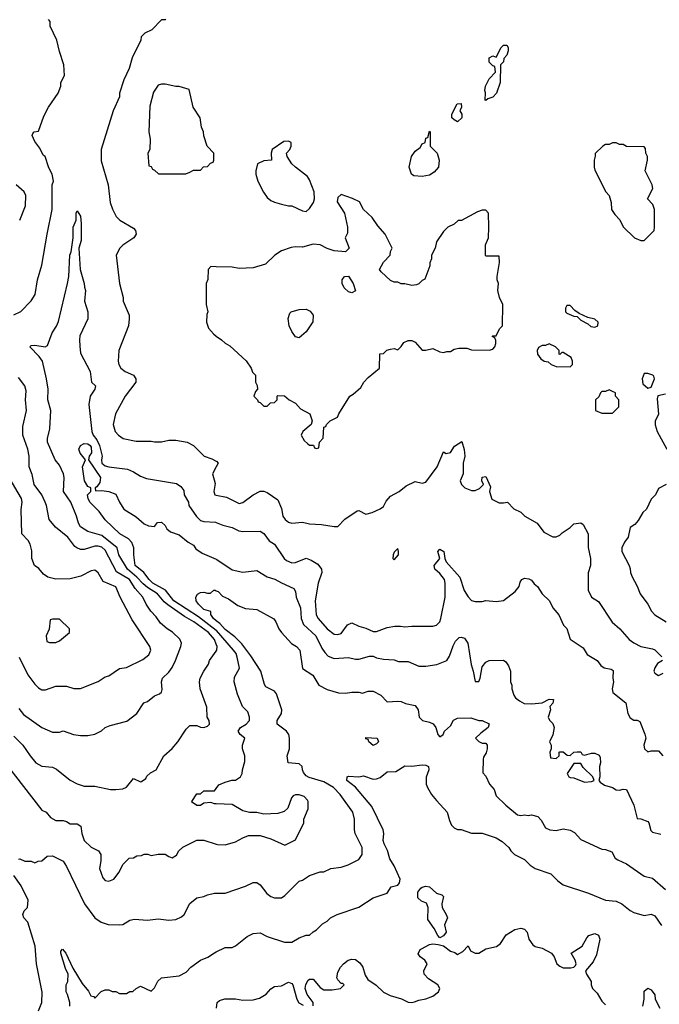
# Model space of a CAD drawing. Header units: inches. Extents: x 2348341 to 2479810, y 460419 to 613669.
# Tile 583 of 656: x 2428884 to 2432516, y 571920 to 577507. Entities that reach past the tile are written whole.
import ezdxf

# ---------------------------------------------------------------- set-up
doc = ezdxf.new("R2010")
doc.units = ezdxf.units.IN
doc.header["$MEASUREMENT"] = 0
doc.layers.add('C4527', color=7, linetype='Continuous')
doc.layers.add('C4537', color=7, linetype='Continuous')

msp = doc.modelspace()

# ---------------------------------------------------------------- linework, layer by layer
at = {"layer": 'C4527', "color": 2}
for points, elevation in [([(2428850, 575832), (2428890, 575852), (2428950, 575911.3), (2428972.1, 575947.9), (2428986, 576030), (2429010, 576114), (2429039.3, 576290), (2429069.3, 576430), (2429069.2, 576570.8), (2429075.3, 576590), (2429068, 576630), (2429050, 576666), (2429028, 576730), (2429018, 576738), (2428997.5, 576777.5), (2428970, 576815.3), (2428955.3, 576850), (2428958, 576862), (2428966, 576870), (2428990, 576874), (2429020.2, 576959.8), (2429048, 577010), (2429102, 577090), (2429118, 577130), (2429118, 577150), (2429138, 577190), (2429135.3, 577250), (2429110, 577326), (2429095.3, 577390), (2429058, 577470), (2429056.4, 577496.4), (2429048.4, 577508.4)], 62), ([(2429714, 577510), (2429710, 577506), (2429690, 577506), (2429634, 577450), (2429594, 577430), (2429574, 577410), (2429572, 577390), (2429522, 577290), (2429504.7, 577230), (2429474.4, 577165.6), (2429451, 577090), (2429450.6, 577069.4), (2429414.8, 576990), (2429346, 576770), (2429346.4, 576706.4), (2429386, 576570), (2429398, 576470), (2429411.1, 576431.1), (2429432, 576390), (2429452, 576370), (2429530, 576324.7), (2429541, 576310), (2429544.7, 576290), (2429532, 576270), (2429470, 576228), (2429452, 576210), (2429431, 576170), (2429451, 576010), (2429471, 575930), (2429471.3, 575910), (2429504.7, 575830), (2429506, 575810), (2429501, 575770), (2429446, 575630), (2429442.8, 575570), (2429446.8, 575550), (2429458, 575530), (2429482, 575510), (2429530.5, 575490.5), (2429542.8, 575470), (2429542.8, 575450), (2429482.8, 575370), (2429427.3, 575270), (2429414.8, 575210), (2429426, 575170), (2429444.7, 575150), (2429470.7, 575130.7), (2429544.7, 575115.3), (2429630, 575116), (2429650, 575111.3), (2429690, 575111.3), (2429730, 575121), (2429770, 575121), (2429834, 575110), (2429871.1, 575091.1), (2429932, 575030), (2429974.4, 575014.4), (2430000, 575001.5)], 62), ([(2428884, 576370), (2428917.2, 576450), (2428919, 576510), (2428908.7, 576530), (2428864, 576570)], 66), ([(2430000, 573963.1), (2429989.3, 573990), (2429956.2, 574030), (2429873.3, 574090), (2429820.4, 574120.4), (2429726, 574186), (2429704.5, 574204.5), (2429666.6, 574250), (2429610, 574284.5), (2429585.4, 574305.4), (2429550, 574343.5), (2429496.4, 574390), (2429447.8, 574470), (2429437.2, 574510), (2429350, 574580.5), (2429270, 574602.7), (2429230, 574629.3), (2429217, 574650), (2429206.6, 574690), (2429174.5, 574770), (2429133.2, 574830), (2429136, 574910), (2429132.3, 574930), (2429110, 574979), (2429085.2, 575010), (2429041.2, 575110), (2429041.2, 575130), (2429054.8, 575185.2), (2429061.2, 575290), (2429044, 575350), (2429045.2, 575410), (2429037.2, 575470), (2429013.2, 575570), (2428995.1, 575595.1), (2428942, 575650), (2428950, 575658), (2428970, 575660.7), (2429028.7, 575651.3), (2429042, 575658), (2429068.7, 575730), (2429092.9, 575767.1), (2429104.7, 575795.3), (2429156.2, 576010), (2429162.9, 576050), (2429169.6, 576170), (2429177.2, 576190), (2429187.3, 576270), (2429187.8, 576330), (2429204, 576370), (2429204, 576410), (2429210, 576422), (2429230, 576392), (2429233.4, 576350), (2429234, 576254), (2429220.7, 576210), (2429227.3, 576090), (2429250.9, 576010.9), (2429251.3, 575990), (2429258, 575970), (2429251.3, 575910), (2429271.1, 575848.9), (2429271.1, 575808.9), (2429226.4, 575713.6), (2429222.8, 575690), (2429224.9, 575655.1), (2429230, 575614), (2429284.7, 575510), (2429291.3, 575450), (2429314.8, 575430), (2429311, 575410), (2429283.8, 575370), (2429275.9, 575324.1), (2429293.4, 575170), (2429300.3, 575150), (2429322.2, 575122.2), (2429336.9, 575090), (2429352.7, 575030), (2429348.5, 575010), (2429350.8, 574990), (2429370, 574976.3), (2429390, 574970.6), (2429495.9, 574955.9), (2429530, 574941), (2429570, 574916), (2429604, 574904), (2429774.4, 574874.4), (2429798, 574858), (2429815.3, 574835.3), (2429818, 574810), (2429842, 574770), (2429844.7, 574750), (2429888.1, 574688.1), (2429910, 574666), (2429930, 574658.8), (2429995.9, 574655.9), (2430000, 574654.1)], 58), ([(2430000, 576105), (2429970, 576106), (2429954, 576090), (2429952.7, 576032.7), (2429942, 576010), (2429942, 575890), (2429951.3, 575850), (2429946, 575834), (2429944.7, 575790), (2429956.9, 575756.9), (2429983.5, 575723.5), (2430000, 575711.9)], 66), ([(2428878.8, 573598.8), (2428905.1, 573565.1), (2429010, 573491.3), (2429070, 573464.7), (2429110, 573464.7), (2429130, 573471), (2429190, 573451.3), (2429230, 573444.7), (2429270, 573444.7), (2429310, 573452), (2429348.9, 573471.1), (2429369.1, 573490.9), (2429398, 573502), (2429492.5, 573527.5), (2429549.1, 573570.9), (2429588, 573630), (2429610, 573638), (2429649.4, 573670.6), (2429678, 573682), (2429688.9, 573691.1), (2429693.2, 573706.8), (2429689, 573750), (2429694, 573770), (2429730, 573804.7), (2429749.3, 573830.7), (2429769.2, 573870), (2429799, 573950), (2429802, 573970), (2429792.5, 573992.5), (2429751.9, 574031.9), (2429722, 574050), (2429683.2, 574083.2), (2429658.6, 574118.6), (2429629, 574150), (2429602, 574190), (2429584, 574230), (2429539.6, 574279.6), (2429507.3, 574330), (2429434.5, 574374.5), (2429370, 574497.6), (2429350, 574513), (2429330, 574520.5), (2429310, 574520.5), (2429250, 574501.6), (2429230, 574500.7), (2429209.4, 574509.4), (2429197, 574517), (2429157.2, 574570), (2429088.2, 574628.2), (2429052.3, 574670), (2429037.2, 574750), (2429029.2, 574770), (2429009.3, 574810), (2428967, 574870), (2428954.6, 574925.4), (2428937.2, 574970), (2428937, 575030), (2428929.4, 575070), (2428901.2, 575150), (2428902, 575198), (2428922.7, 575290), (2428917.6, 575350), (2428920.2, 575400.2), (2428912.7, 575430), (2428877.5, 575477.5)], 62), ([(2430000, 574041.9), (2429898.3, 574118.3), (2429759.7, 574210), (2429712, 574270), (2429639.6, 574310), (2429618.4, 574330), (2429589.8, 574369.8), (2429540.5, 574410), (2429531.3, 574470), (2429533, 574510), (2429521.1, 574541.1), (2429501.1, 574561.1), (2429452.7, 574590), (2429369.7, 574669.7), (2429336.2, 574716.2), (2429282.7, 574770), (2429273.2, 574790), (2429269.4, 574810.6), (2429288, 574830), (2429288, 574850), (2429270, 574859), (2429252, 574890), (2429240.9, 574970), (2429258, 575010), (2429227, 575047), (2429219.3, 575070), (2429229, 575090), (2429250, 575101.6), (2429270, 575099.5), (2429284.9, 575090), (2429290, 575081), (2429291.5, 575048.5), (2429278.8, 575030), (2429274.8, 575010), (2429343.1, 574910), (2429339.2, 574880.8), (2429322.8, 574857.2), (2429312, 574850), (2429314, 574834), (2429350, 574836), (2429390, 574830.7), (2429430, 574814), (2429450.7, 574770), (2429476, 574730), (2429545.2, 574685.2), (2429590, 574646), (2429614.8, 574634.8), (2429648.7, 574631.3), (2429666, 574654), (2429690, 574656), (2429710, 574636), (2429718.8, 574618.8), (2429741.1, 574601.1), (2429790, 574584), (2429841.4, 574541.4), (2429870, 574524.7), (2429884.9, 574504.9), (2429920.5, 574480.5), (2430000, 574445.7)], 54), ([(2430000, 574970.2), (2429978.8, 574930), (2429994.4, 574874.4), (2429986, 574830), (2429991.3, 574811.3), (2430000, 574809.5)], 62), ([(2428880.7, 573890), (2428930.7, 573790), (2428970, 573736), (2428990, 573716), (2429010, 573704.7), (2429030, 573704.7), (2429090, 573724.7), (2429150, 573724.7), (2429191.1, 573711.1), (2429230, 573711.3), (2429328.9, 573751.1), (2429370, 573778), (2429390, 573784.7), (2429450, 573824.7), (2429490, 573831.3), (2429583.2, 573876.8), (2429616.6, 573903.4), (2429629.2, 573930), (2429622.7, 573950), (2429521.7, 574101.7), (2429454, 574230), (2429430, 574289), (2429358.6, 574318.6), (2429330, 574368.7), (2429318.6, 574378.6), (2429310, 574384), (2429290, 574379), (2429230.4, 574349.6), (2429170, 574335.1), (2429090, 574332.7), (2429044.1, 574344.1), (2429020.1, 574360.1), (2428992.1, 574392.1), (2428968.7, 574410), (2428953.2, 574450), (2428952.5, 574492.5), (2428944, 574530), (2428932.5, 574552.5), (2428895.3, 574590), (2428892.9, 574727.1), (2428899, 574770), (2428894, 574790), (2428823.7, 574910)], 66), ([(2430000, 574096.6), (2429983.7, 574110), (2429968.9, 574131.1), (2429968.9, 574148.9), (2429930, 574159.6), (2429899.5, 574190), (2429885.2, 574210), (2429884, 574230), (2429893.2, 574246.8), (2429910, 574256), (2429930, 574258), (2429950, 574252), (2429967.3, 574252.7), (2429986, 574270), (2429994, 574270), (2430000, 574267)], 50), ([(2428850, 573441), (2428902.8, 573390), (2428942.8, 573330), (2428976, 573290), (2429010, 573270.8), (2429070, 573266), (2429093.7, 573253.7), (2429170, 573191.3), (2429210, 573171.3), (2429250, 573158), (2429310, 573158), (2429399.6, 573139.6), (2429430, 573138), (2429470, 573142), (2429490, 573152), (2429530, 573202), (2429570, 573182), (2429576.4, 573183.6), (2429599.3, 573200.7), (2429606, 573214), (2429626.3, 573233.7), (2429658, 573250), (2429702, 573330), (2429750, 573371.3), (2429782, 573410), (2429830, 573482), (2429850, 573502), (2429890, 573502), (2429910, 573492), (2429930, 573491.3), (2429950, 573498), (2429962, 573510), (2429959, 573530), (2429948.7, 573550), (2429945.6, 573605.6), (2429908.7, 573710), (2429904, 573750), (2429909.3, 573770.7), (2429928.7, 573810), (2429955.3, 573850), (2429962, 573870), (2430000, 573924.3)], 58), ([(2428801, 573290), (2429010, 573022), (2429034, 573010), (2429059.6, 572979.6), (2429090, 572962), (2429130, 572962), (2429150, 572958), (2429170, 572944.7), (2429210, 572944.7), (2429230.7, 572930.7), (2429236, 572890), (2429251, 572850), (2429290, 572811), (2429330.7, 572790.7), (2429344.7, 572770), (2429345.4, 572734.6), (2429338, 572690), (2429356.9, 572636.9), (2429370, 572622), (2429390, 572618), (2429418, 572630), (2429448, 572670), (2429470, 572714), (2429506, 572750), (2429530, 572752), (2429550, 572762), (2429576.4, 572763.6), (2429590, 572771.3), (2429611.1, 572771.1), (2429630, 572764.7), (2429670, 572772), (2429710, 572771.3), (2429730, 572758), (2429750, 572752), (2429774, 572766), (2429788, 572790), (2429810, 572812), (2429890, 572852), (2429930, 572852), (2430000, 572828.6)], 54), ([(2430000, 573056.9), (2429990, 573057.2), (2429970, 573065.2), (2429930, 573062), (2429910, 573048.7), (2429890, 573048.7), (2429864.7, 573064.7), (2429862, 573070), (2429890, 573114), (2429910, 573114), (2429930, 573132), (2429990, 573131.3), (2430000, 573144.3)], 54), ([(2428877.2, 572742.8), (2428884.7, 572744.7), (2428912.7, 572732.7), (2428950, 572732), (2428970, 572722), (2428988.4, 572731.6), (2429010, 572734), (2429040.4, 572759.6), (2429070, 572762), (2429130, 572732), (2429150, 572702), (2429251.3, 572490), (2429310.9, 572410.9), (2429346.4, 572386.4), (2429387.3, 572372.7), (2429450, 572371.3), (2429470, 572372), (2429510, 572398), (2429536.4, 572403.6), (2429610, 572398), (2429670, 572404.7), (2429730, 572398), (2429770, 572402), (2429803.1, 572416.9), (2429818, 572430), (2429850, 572492), (2429890, 572524.7), (2429930, 572532), (2429950, 572542), (2429990, 572551.3), (2430000, 572551.3)], 50), ([(2428990, 571882), (2429009.4, 571930.6), (2429012.1, 571987.9), (2428979.3, 572150), (2428972, 572250), (2428930, 572386), (2428908, 572410), (2428902, 572430), (2428909.4, 572450.6), (2428928.7, 572470), (2428931.3, 572510), (2428892.6, 572592.6), (2428850.8, 572650.8)], 50), ([(2429169, 571910), (2429168.7, 571930), (2429156.4, 571976.4), (2429148.7, 571990), (2429148, 572030), (2429158, 572050), (2429159, 572090), (2429143.7, 572123.7), (2429117.2, 572210), (2429118, 572222), (2429127.3, 572232.7), (2429146, 572210), (2429184.9, 572124.9), (2429238, 572038), (2429275.2, 571995.2), (2429288.5, 571968.5), (2429304.7, 571964.7), (2429310, 571954), (2429347.3, 571992.7), (2429370, 572002), (2429390, 572002), (2429410, 571992), (2429430, 571992), (2429450, 571982), (2429490, 571982), (2429510, 571992), (2429527.3, 571992.7), (2429546, 572010), (2429570, 572022), (2429630, 571994), (2429650, 572014), (2429668.9, 572051.1), (2429689.1, 572070.9), (2429790, 572082), (2429830, 572102), (2429855.3, 572130), (2429910, 572171), (2429952.9, 572187.1), (2429990, 572212), (2430000, 572217)], 46)]:
    msp.add_lwpolyline(points, dxfattribs=dict(at, elevation=elevation))
for points, elevation in [([(2429710, 577142), (2429690, 577142), (2429670, 577135.3), (2429644.5, 577095.5), (2429623.5, 577016.5), (2429618, 576870), (2429624.7, 576830), (2429622, 576770), (2429612, 576750), (2429618, 576678), (2429630, 576674), (2429638, 576658), (2429650, 576654), (2429672.7, 576632.7), (2429827.3, 576632.7), (2429850, 576642), (2429870, 576654), (2429910, 576654), (2429927.3, 576672.7), (2429950, 576674), (2429967.3, 576692.7), (2429982, 576698), (2429986, 576710), (2429986, 576750), (2429948.4, 576788.4), (2429928.9, 576848.9), (2429928, 576870), (2429916.4, 576896.4), (2429908, 576950), (2429868.7, 577010), (2429846, 577110), (2429790, 577128.7), (2429770, 577128.7)], 66), ([(2429110, 574106), (2429070, 574106), (2429058, 574102), (2429051.6, 574048.4), (2429034, 574010), (2429038, 573978), (2429052.7, 573972.7), (2429090, 573972), (2429110, 573982), (2429166, 574030), (2429166, 574050)], 70)]:
    msp.add_lwpolyline(points, close=True, dxfattribs=dict(at, elevation=elevation))
at = {"layer": 'C4537', "color": 2}
for points, elevation in [([(2431530, 577048), (2431526, 577050), (2431528.7, 577091.3), (2431525.2, 577105.2), (2431529.2, 577130), (2431549.4, 577170.6), (2431586, 577210), (2431582, 577242), (2431570, 577246), (2431550, 577266), (2431548.7, 577290), (2431570, 577302), (2431590, 577294), (2431618, 577350), (2431630, 577362), (2431650, 577362), (2431658, 577350), (2431658, 577330), (2431650, 577306), (2431632.7, 577287.3), (2431631.6, 577268.4), (2431614, 577250), (2431612, 577150), (2431591.3, 577090), (2431570, 577068), (2431542, 577058)], 62), ([(2431370, 576928), (2431350, 576938), (2431338, 576950), (2431338, 576970), (2431368, 577030), (2431390, 577032), (2431392, 577010), (2431382, 576990), (2431394, 576970), (2431394, 576950)], 62), ([(2431170, 576617.2), (2431121.2, 576621.2), (2431108, 576630), (2431095.3, 576670), (2431109.2, 576730), (2431130, 576761), (2431158, 576782), (2431170, 576802), (2431186, 576810), (2431190, 576834), (2431202, 576838), (2431210, 576874), (2431214, 576870), (2431214, 576790), (2431254, 576750), (2431264.7, 576710), (2431262, 576670), (2431237.3, 576642.7), (2431210, 576624)], 62), ([(2430410, 576818), (2430383.6, 576816.4), (2430318, 576770), (2430312, 576750), (2430314, 576710), (2430270, 576706), (2430234, 576690), (2430224.7, 576650), (2430224.7, 576630), (2430236, 576590), (2430267.5, 576527.5), (2430290, 576498), (2430310, 576481), (2430330, 576471), (2430370, 576461), (2430410, 576451.3), (2430430, 576451.3), (2430490, 576422), (2430510, 576418), (2430530, 576436), (2430552, 576470), (2430558, 576490), (2430556, 576530), (2430530, 576598), (2430517.2, 576617.2), (2430449.3, 576669.3), (2430428.7, 576690), (2430402, 576730), (2430398, 576750), (2430418, 576770), (2430426, 576790), (2430426, 576810)], 66), ([(2432270, 576808), (2432250, 576808), (2432230, 576798), (2432210, 576798), (2432194, 576790), (2432152, 576748), (2432152, 576732), (2432144.7, 576710), (2432144.7, 576670), (2432150, 576654), (2432211.3, 576530), (2432231, 576510), (2432242, 576470), (2432244.7, 576430), (2432262, 576402), (2432290.9, 576370.9), (2432311.1, 576331.1), (2432374, 576270), (2432410, 576254), (2432430, 576254), (2432486, 576310), (2432488, 576330), (2432488.7, 576430), (2432478, 576458), (2432448.7, 576490), (2432479, 576550), (2432474, 576570), (2432435.3, 576650), (2432448, 576710), (2432448, 576730), (2432438, 576750), (2432436.4, 576776.4), (2432430, 576786), (2432330, 576788), (2432310, 576798), (2432290, 576798)], 66), ([(2430770, 575958), (2430750, 575962), (2430726.3, 575986.3), (2430715.3, 576010), (2430715.3, 576030), (2430728, 576050), (2430751.3, 576051.3), (2430778, 576010), (2430790, 575968.7)], 66), ([(2430470, 575702), (2430450, 575708), (2430430, 575738), (2430414, 575770), (2430409, 575811), (2430418, 575842), (2430426, 575850), (2430470, 575862.8), (2430510, 575864), (2430533, 575853), (2430550.7, 575830.7), (2430547.5, 575792.5), (2430510, 575735.3)], 66), ([(2432010, 575886), (2431990, 575886), (2431982, 575870), (2431982, 575850), (2431990, 575842), (2432030, 575824.7), (2432050, 575822), (2432070, 575802), (2432110, 575782), (2432126.4, 575766.4), (2432150, 575762), (2432166, 575770), (2432168, 575790), (2432150, 575808), (2432110, 575818), (2432060.4, 575840.4), (2432036.4, 575856.4)], 66), ([(2431890, 575668), (2431870, 575658), (2431850, 575658), (2431830, 575646), (2431822, 575630), (2431824.7, 575610), (2431843.5, 575583.5), (2431862, 575570), (2431884.7, 575564.7), (2431902, 575550), (2431930, 575538.8), (2432010, 575538), (2432022, 575550), (2432022, 575570), (2432015.3, 575590), (2431970, 575618), (2431962, 575618), (2431950, 575608), (2431946, 575610), (2431946, 575630), (2431926, 575650)], 66), ([(2432450, 575499), (2432430, 575499), (2432417.3, 575470), (2432421.6, 575441.6), (2432450, 575416), (2432470, 575422), (2432489, 575470), (2432484, 575484), (2432478, 575490)], 66), ([(2432230, 575406), (2432210, 575398), (2432190, 575398), (2432182, 575390), (2432172.7, 575367.3), (2432154, 575350), (2432154, 575290), (2432190, 575274), (2432250, 575274), (2432286, 575310), (2432286, 575350), (2432266, 575370), (2432266, 575390), (2432250, 575398)], 66), ([(2431030, 574506), (2431010, 574486), (2431004.7, 574470), (2431002, 574450), (2431010, 574442), (2431034, 574470), (2431035.3, 574490)], 62), ([(2430890, 573388.7), (2430866, 573410), (2430862, 573422), (2430850, 573426), (2430850, 573434), (2430914, 573430), (2430922, 573410), (2430910, 573398)], 46), ([(2432070, 573286), (2432030, 573286), (2431992, 573230), (2432002, 573210), (2432010, 573206), (2432030, 573204.7), (2432090, 573181), (2432130, 573184.7), (2432146, 573190), (2432138, 573210), (2432083.1, 573263.1)], 54), ([(2431270, 572298), (2431258, 572310), (2431238, 572350), (2431201.2, 572401.2), (2431204, 572470), (2431194, 572494), (2431164.7, 572504.7), (2431144.5, 572524.5), (2431144.1, 572555.9), (2431161.2, 572578.8), (2431170, 572584), (2431190, 572590.7), (2431210, 572586.8), (2431250, 572551), (2431281, 572541), (2431291, 572531), (2431281, 572490), (2431282.8, 572470), (2431306, 572430), (2431312, 572410), (2431296, 572370), (2431304.7, 572330), (2431290, 572308)], 42)]:
    msp.add_lwpolyline(points, close=True, dxfattribs=dict(at, elevation=elevation))
for points, elevation in [([(2430000, 575711.9), (2430030.6, 575690.6), (2430050, 575671.3), (2430076.8, 575656.8), (2430170, 575572), (2430198, 575530), (2430206.4, 575506.4), (2430222, 575490), (2430222, 575450), (2430231.6, 575431.6), (2430234, 575410), (2430223.6, 575396.4), (2430214, 575370), (2430234, 575350), (2430238, 575338), (2430250, 575334), (2430270, 575314), (2430290, 575314), (2430307.3, 575332.7), (2430330, 575334), (2430346, 575350), (2430346, 575370), (2430350, 575374), (2430387.3, 575372.7), (2430414, 575350), (2430450.8, 575330.8), (2430478, 575298), (2430530.7, 575270.7), (2430544.7, 575230), (2430538, 575210), (2430492, 575170), (2430482, 575150), (2430499.6, 575119.6), (2430519.6, 575099.6), (2430530, 575092), (2430552, 575092), (2430558, 575078), (2430570, 575074), (2430582, 575078), (2430586, 575110), (2430607.3, 575132.7), (2430610, 575194), (2430622, 575198), (2430626, 575210), (2430646, 575230), (2430688.4, 575251.6), (2430695.3, 575270), (2430758, 575370), (2430778, 575382), (2430820.4, 575419.6), (2430838, 575450), (2430863.1, 575476.9), (2430926, 575530), (2430928.4, 575611.6), (2430950, 575612), (2430969.1, 575630.9), (2430990, 575638), (2431010, 575642), (2431030, 575634), (2431050, 575652), (2431065.6, 575674.4), (2431090, 575686), (2431110, 575686), (2431130, 575678), (2431170, 575632), (2431190, 575631.3), (2431230, 575642), (2431270, 575622), (2431290, 575618), (2431310, 575624.7), (2431330, 575624.7), (2431350, 575638), (2431376.4, 575643.6), (2431423.6, 575643.6), (2431450, 575634), (2431550, 575632), (2431570, 575638), (2431582, 575650), (2431588, 575670), (2431587.3, 575687.3), (2431582, 575702), (2431566, 575710), (2431570, 575714), (2431590, 575714), (2431607.3, 575752.7), (2431626, 575770), (2431628, 575890), (2431608, 575930), (2431598, 575970), (2431602, 576010), (2431595.3, 576030), (2431595.3, 576050), (2431608, 576130), (2431606, 576166), (2431530, 576166), (2431528, 576170), (2431528, 576230), (2431546, 576270), (2431548, 576330), (2431546, 576410), (2431530, 576426), (2431510, 576426), (2431483.6, 576416.4), (2431391.6, 576368.4), (2431372.7, 576367.3), (2431350, 576346), (2431314, 576330), (2431290, 576306), (2431250, 576246), (2431242, 576210), (2431222, 576170), (2431222, 576150), (2431212.7, 576127.3), (2431212, 576110), (2431184.7, 576035.3), (2431170, 576028), (2431150, 576008), (2431136.9, 576003.1), (2431110, 575999), (2431070, 576009), (2431049.1, 576009.1), (2431030, 576018), (2431010, 576018), (2430990, 576028), (2430936.4, 576076.4), (2430926, 576090), (2430949.4, 576130.6), (2430988, 576170), (2430988.7, 576191.3), (2430998, 576210), (2430959, 576290), (2430916.5, 576336.5), (2430884.7, 576384.7), (2430835.3, 576430), (2430812.9, 576472.9), (2430772.9, 576492.9), (2430710, 576515.3), (2430690, 576498), (2430687.1, 576472.9), (2430727.3, 576410), (2430746, 576330), (2430744.7, 576295.3), (2430732, 576270), (2430754, 576210), (2430734, 576190), (2430670, 576195.3), (2430630, 576209), (2430590, 576229.2), (2430550, 576233.2), (2430490, 576215.3), (2430450, 576218), (2430425.4, 576214.6), (2430370, 576195.3), (2430332, 576170), (2430279.8, 576120.2), (2430210, 576099), (2430130, 576095.3), (2430090, 576102), (2430000, 576105)], 66), ([(2432550, 575381.2), (2432507.1, 575372.9), (2432503.5, 575356.5), (2432511, 575269), (2432491.3, 575228.7), (2432491.1, 575208.9), (2432502.8, 575170), (2432558, 575070)], 66), ([(2430000, 574809.5), (2430057.3, 574797.3), (2430130, 574761), (2430150, 574766.8), (2430210, 574810.8), (2430250, 574831.3), (2430270, 574832), (2430290, 574824.7), (2430350, 574782), (2430370, 574734), (2430378, 574690), (2430391.3, 574670), (2430410, 574656), (2430430, 574651), (2430490, 574656), (2430530, 574646), (2430598, 574642), (2430668.7, 574631.3), (2430690, 574632), (2430730, 574672), (2430800.4, 574719.6), (2430810, 574722), (2430850, 574702), (2430886, 574710), (2430930, 574731), (2430950, 574744.7), (2430965.4, 574774.6), (2430990, 574802.8), (2431038, 574830), (2431078, 574862), (2431130, 574886), (2431170, 574878), (2431190, 574882), (2431254, 574970), (2431290, 575054), (2431304.7, 575044.7), (2431330, 575052), (2431352.5, 575087.5), (2431394, 575114), (2431407.5, 575067.5), (2431411.3, 575030), (2431402, 574990), (2431402, 574930), (2431384.7, 574890), (2431392, 574870), (2431412, 574850), (2431450, 574836), (2431470, 574836), (2431494, 574846), (2431518, 574870), (2431508, 574890), (2431509.1, 574910.9), (2431530, 574914), (2431556.9, 574856.9), (2431552, 574830), (2431565.4, 574785.4), (2431605.4, 574765.4), (2431630, 574764.7), (2431654, 574770), (2431690, 574732), (2431730, 574712), (2431752, 574690), (2431822, 574650), (2431859.6, 574599.6), (2431910, 574572), (2431930, 574572), (2431950, 574582), (2431964, 574596), (2432010, 574626), (2432030, 574646.8), (2432070, 574652), (2432082.8, 574642.8), (2432112, 574590), (2432111.6, 574511.6), (2432124.7, 574450), (2432124.7, 574410), (2432111.6, 574368.4), (2432111.3, 574270), (2432131.3, 574230), (2432170, 574206), (2432248.1, 574088.1), (2432290.4, 574050.4), (2432344.7, 573990), (2432370, 573971), (2432410, 573951), (2432477.5, 573937.5), (2432490.5, 573930.5), (2432530, 573891.3)], 62), ([(2430000, 575001.5), (2430001, 575001), (2430010.9, 574990.9), (2430000, 574970.2)], 62), ([(2432554, 574870), (2432510, 574846), (2432494, 574810), (2432470, 574786), (2432442, 574730), (2432422, 574710), (2432395.3, 574664.7), (2432376.9, 574643.1), (2432350, 574626), (2432338, 574570), (2432318, 574542), (2432302.8, 574510), (2432302.8, 574490), (2432344.7, 574410), (2432350.9, 574390.9), (2432351, 574370), (2432358.8, 574350), (2432390, 574292), (2432406.8, 574250), (2432450, 574191.3), (2432470.8, 574150), (2432490, 574130.8), (2432554, 574090)], 66), ([(2430000, 574654.1), (2430038, 574638), (2430090, 574626), (2430127.5, 574607.5), (2430150, 574602.8), (2430250, 574604.7), (2430270, 574591.3), (2430301, 574550), (2430330.4, 574530.4), (2430385.5, 574450), (2430399, 574439), (2430430, 574425.5), (2430450, 574426), (2430510, 574450.7), (2430539.3, 574439.3), (2430576.8, 574416.8), (2430598, 574390), (2430598.8, 574370), (2430579.1, 574310), (2430562, 574210), (2430567.3, 574130), (2430578.8, 574110), (2430630, 574051.3), (2430670, 574021), (2430690, 574018), (2430710, 574024.7), (2430746, 574074), (2430770, 574084.7), (2430810, 574066), (2430850, 574054.8), (2430890, 574034.8), (2430910, 574034.8), (2430970, 574058.8), (2431013.6, 574066.4), (2431046.4, 574066.4), (2431070, 574061), (2431110, 574066), (2431230, 574064.7), (2431250, 574071.3), (2431269.3, 574090.7), (2431276, 574110), (2431298.9, 574230), (2431300.5, 574310), (2431295.1, 574330), (2431270, 574363.7), (2431240.9, 574390), (2431237.2, 574410), (2431269, 574450), (2431258, 574490), (2431270, 574502), (2431291.3, 574490), (2431298, 574450), (2431306, 574430), (2431383, 574343), (2431408.1, 574268.1), (2431430, 574232), (2431450, 574212), (2431470, 574204.7), (2431510, 574204.7), (2431530, 574211), (2431590, 574204.7), (2431630, 574211.3), (2431697.5, 574262.5), (2431719, 574290), (2431725.6, 574314.4), (2431735.3, 574330), (2431750, 574338.8), (2431774.8, 574334.8), (2431790, 574326), (2431805.5, 574305.5), (2431824.7, 574290), (2431851.3, 574250), (2431891.3, 574210), (2431911.3, 574170), (2431944.7, 574130), (2431971.1, 574071.1), (2431990, 574052), (2432010, 573992), (2432083.6, 573943.6), (2432105.4, 573905.4), (2432162, 573870), (2432182.8, 573842.8), (2432202, 573830), (2432242, 573822), (2432254, 573814), (2432251.3, 573770), (2432256, 573750), (2432247.3, 573710), (2432251, 573690), (2432324.7, 573630), (2432336, 573570), (2432350, 573544.7), (2432370, 573531.3), (2432390, 573532), (2432404.7, 573524.7), (2432433.7, 573453.7), (2432438.8, 573430), (2432426.8, 573390), (2432432, 573370), (2432450, 573352), (2432470, 573358), (2432510, 573358), (2432536, 573330)], 58), ([(2430000, 574445.7), (2430004, 574444), (2430090, 574386), (2430150, 574371.3), (2430230, 574381), (2430290, 574346), (2430332.8, 574332.8), (2430370, 574310.8), (2430439.9, 574279.9), (2430450, 574262), (2430454, 574230), (2430478, 574170), (2430481.6, 574110), (2430494.6, 574074.6), (2430565.5, 574010), (2430600.3, 573940.3), (2430615.8, 573915.8), (2430636.1, 573896.1), (2430670, 573883), (2430750, 573887.3), (2430790, 573878.8), (2430810, 573878.8), (2430870, 573896), (2430890, 573896), (2430910, 573886.8), (2430950, 573878.8), (2431010, 573874), (2431034, 573866), (2431090, 573864.7), (2431150, 573838), (2431190, 573838), (2431251.9, 573848.1), (2431310, 573870.8), (2431325.1, 573894.9), (2431345.2, 573954.8), (2431359, 573981), (2431379.6, 574000.4), (2431390, 574003.7), (2431410, 573997), (2431428.1, 573970), (2431447.2, 573847.2), (2431459.3, 573810), (2431470, 573751.3), (2431490, 573751.3), (2431498, 573770), (2431510, 573834), (2431530, 573862), (2431550, 573871.3), (2431630, 573872), (2431643.6, 573863.6), (2431659.8, 573839.8), (2431671.3, 573810), (2431671.3, 573750), (2431678, 573730), (2431678, 573710), (2431690, 573674), (2431699.6, 573659.6), (2431722, 573642), (2431747.7, 573627.7), (2431790, 573624), (2431850, 573631), (2431890, 573652), (2431914, 573650), (2431911.3, 573628.7), (2431894, 573610), (2431898, 573590), (2431884.7, 573550), (2431891.3, 573531.3), (2431910, 573514), (2431918, 573490), (2431911.1, 573448.9), (2431892, 573410), (2431902, 573390), (2431902, 573370), (2431894, 573350), (2431898, 573318), (2431930, 573314), (2431946, 573330), (2431946, 573350), (2431950, 573352), (2431970, 573352), (2431992.7, 573332.7), (2432010, 573332), (2432030, 573351.3), (2432050, 573352), (2432070, 573352), (2432078, 573338), (2432090, 573334), (2432130, 573344.7), (2432150, 573344.7), (2432174, 573334), (2432179.8, 573319.8), (2432181, 573290), (2432176, 573270), (2432178, 573210), (2432172, 573190), (2432179.6, 573179.6), (2432203.5, 573163.5), (2432250, 573150.8), (2432270, 573136), (2432290, 573134.8), (2432310, 573141), (2432330, 573138), (2432371.3, 573050), (2432390, 572974), (2432410, 572972), (2432450, 572958), (2432456, 572950), (2432466.8, 572906.8), (2432476.9, 572896.9), (2432524.7, 572884.7)], 54), ([(2430000, 574267), (2430010, 574262), (2430036, 574236), (2430070, 574221), (2430122, 574182), (2430166.4, 574166.4), (2430230, 574161), (2430327.1, 574107.1), (2430338.8, 574090), (2430354.8, 574050), (2430370.8, 574030), (2430427.4, 573967.4), (2430456, 573950), (2430474.8, 573930), (2430490, 573824.7), (2430547.5, 573787.5), (2430582, 573730), (2430630, 573706), (2430693.6, 573686.4), (2430734, 573686), (2430770, 573692), (2430810, 573691.3), (2430830, 573686), (2430863.1, 573696.9), (2430890, 573696), (2430934.9, 573674.9), (2430970, 573636), (2431030, 573640.7), (2431050, 573637.3), (2431073.6, 573626.4), (2431130, 573616), (2431146, 573590), (2431152, 573550), (2431171, 573531), (2431210, 573521), (2431230.7, 573510.7), (2431246, 573490), (2431258, 573450), (2431270, 573438), (2431288, 573450), (2431295.3, 573470), (2431330, 573501), (2431347.7, 573532.3), (2431370, 573544.4), (2431444.9, 573544.9), (2431490, 573530.8), (2431510, 573531), (2431550, 573511.3), (2431544.7, 573490), (2431501.4, 573458.6), (2431472, 573430), (2431491.1, 573411.1), (2431510, 573402), (2431530, 573402), (2431538, 573390), (2431538.8, 573370), (2431533.2, 573346.8), (2431518, 573322), (2431516, 573310), (2431512.7, 573232.7), (2431530, 573214), (2431552, 573170), (2431578.8, 573138.8), (2431590, 573102), (2431644.7, 573050), (2431710, 572996), (2431730, 572991.3), (2431750, 572996), (2431770, 572991.3), (2431790, 572996), (2431825.4, 572985.4), (2431845.4, 572965.4), (2431870, 572922), (2431894, 572910), (2431930, 572906), (2431970, 572916), (2432010, 572908), (2432034.2, 572894.2), (2432070, 572854.8), (2432190, 572801), (2432210, 572798.8), (2432245.4, 572785.4), (2432264.7, 572750), (2432279.1, 572739.1), (2432330, 572717.3), (2432430, 572647.3), (2432475.9, 572635.9), (2432550, 572571)], 50), ([(2430000, 572551.3), (2430050, 572551.3), (2430166, 572590), (2430210, 572612), (2430230, 572612), (2430250, 572598), (2430287.9, 572547.9), (2430310, 572531.3), (2430330, 572524.7), (2430370, 572524.7), (2430390, 572538), (2430470, 572618), (2430490, 572624.7), (2430530, 572651.3), (2430589.1, 572670.9), (2430610, 572671.3), (2430650, 572691), (2430710, 572698), (2430749.1, 572710.9), (2430810, 572742), (2430828.7, 572770), (2430829, 572810), (2430789, 572890), (2430784, 572910), (2430785.2, 572970), (2430775.3, 573010), (2430702.7, 573110), (2430665.2, 573150), (2430610, 573182.7), (2430527.7, 573207.7), (2430510, 573217.2), (2430494.8, 573234.8), (2430489, 573250), (2430488.7, 573270), (2430470, 573284), (2430408, 573290), (2430402, 573330), (2430415.3, 573370), (2430416, 573430), (2430412.3, 573450), (2430399.3, 573470), (2430346.6, 573510), (2430345.1, 573530), (2430369.6, 573570), (2430372.6, 573590), (2430341.6, 573681.6), (2430330, 573696), (2430281.6, 573721.6), (2430273.8, 573733.8), (2430253.2, 573810), (2430196.9, 573896.9), (2430145.3, 573965.3), (2430105.6, 574005.6), (2430050, 574047.6), (2430020.1, 574080.1), (2430000, 574096.6)], 50), ([(2430000, 573144.3), (2430015.5, 573164.5), (2430050, 573181), (2430088.9, 573191.1), (2430110, 573191.3), (2430138, 573210), (2430148, 573230), (2430148.7, 573250), (2430163.1, 573296.9), (2430162, 573330), (2430149, 573370), (2430149, 573390), (2430162, 573430), (2430135.3, 573450), (2430125.2, 573470), (2430137.2, 573490), (2430169.6, 573510.4), (2430189.2, 573530), (2430189.3, 573550), (2430178.6, 573578.6), (2430149, 573610), (2430120.2, 573680.2), (2430101.2, 573750), (2430103.2, 573776.8), (2430131.8, 573828.2), (2430118.9, 573890), (2430112.8, 573910), (2430098.7, 573930), (2430001.1, 574041.1), (2430000, 574041.9)], 54), ([(2430000, 573924.3), (2430004, 573930), (2430005.2, 573950), (2430000, 573963.1)], 58), ([(2432534, 573870), (2432505.8, 573854.2), (2432490.8, 573830), (2432484.9, 573810), (2432490, 573798), (2432510, 573786), (2432538, 573798)], 62), ([(2430000, 572217), (2430050, 572242), (2430090, 572242), (2430110, 572252), (2430174.6, 572305.4), (2430210, 572322), (2430250, 572324.7), (2430290, 572304.7), (2430387.3, 572272.7), (2430430, 572272), (2430470, 572298), (2430510, 572312), (2430530, 572312), (2430550, 572332), (2430570, 572342), (2430603.1, 572376.9), (2430630, 572392), (2430649.1, 572410.9), (2430686, 572430), (2430810, 572471.3), (2430890, 572524.7), (2430970, 572551.3), (2430994, 572586), (2431030, 572596), (2431041.2, 572610), (2431044.5, 572630), (2431010, 572706), (2430986.2, 572746.2), (2430972.5, 572792.5), (2430954, 572830), (2430947.8, 572850), (2430952, 572890), (2430947, 572910), (2430882.5, 573042.5), (2430791.4, 573151.4), (2430740.9, 573190), (2430743.7, 573210), (2430750, 573213.7), (2430809.6, 573210.4), (2430835.9, 573215.9), (2430890, 573197.3), (2430910, 573198.8), (2430930, 573206.8), (2430970, 573238.8), (2431019.3, 573240.7), (2431070, 573273), (2431110, 573270.6), (2431170, 573279.1), (2431190, 573277.3), (2431204.7, 573270), (2431206, 573250), (2431190.9, 573209.1), (2431191, 573170), (2431198.8, 573150), (2431222.8, 573110), (2431250, 573076), (2431310.5, 573010.5), (2431323.5, 572963.5), (2431336, 572936), (2431350, 572922), (2431370, 572912), (2431390, 572911.3), (2431450, 572891.3), (2431510, 572891), (2431590, 572864.7), (2431623.5, 572843.5), (2431662, 572810), (2431671.6, 572791.6), (2431694, 572770), (2431750, 572742), (2431782, 572710), (2431811.1, 572691.1), (2431899.8, 572659.8), (2431939.8, 572619.8), (2431970, 572598), (2432114, 572550), (2432210, 572511), (2432270, 572504.7), (2432302, 572490), (2432350, 572451.3), (2432370, 572441), (2432430, 572424.7), (2432470, 572431), (2432490, 572421), (2432527.1, 572367.1)], 46), ([(2430000, 572828.6), (2430006.4, 572826.4), (2430050, 572824.7), (2430110, 572842), (2430150, 572864.7), (2430183.1, 572876.9), (2430250, 572878), (2430310, 572858), (2430390, 572822), (2430450, 572854), (2430498, 572950), (2430498, 572970), (2430521.2, 573030), (2430521.2, 573070), (2430517.5, 573077.5), (2430498.4, 573098.4), (2430470, 573109.3), (2430450, 573109.2), (2430437.3, 573102.7), (2430428.1, 573091.9), (2430406.4, 573033.6), (2430385.4, 573014.6), (2430350, 573002), (2430270, 572998), (2430230, 573008), (2430188.9, 573008.9), (2430150, 573018), (2430090, 573054), (2430000, 573056.9)], 54), ([(2430549.4, 571910.6), (2430549.6, 571930), (2430516.5, 571976.5), (2430504.7, 572010), (2430507.8, 572032.2), (2430522.8, 572057.2), (2430530, 572063.1), (2430550, 572063.1), (2430590, 572014.4), (2430610, 572002.6), (2430658.9, 572001.1), (2430706, 572010), (2430726, 572030), (2430718, 572038), (2430710, 572038), (2430690, 572058), (2430685.2, 572070), (2430690, 572102), (2430705.2, 572130), (2430722.7, 572150), (2430749.7, 572170.3), (2430770, 572176.4), (2430790, 572174), (2430816.1, 572156.1), (2430833, 572130), (2430844.7, 572084.7), (2430860.3, 572060.3), (2430908.5, 572028.5), (2430949.1, 571989.1), (2430986.8, 571970), (2431051.6, 571951.6), (2431090, 571932.7), (2431110, 571930.4), (2431125.8, 571934.2), (2431150, 571943.8), (2431190, 571950.7), (2431230, 571966.8), (2431262, 571990), (2431268.7, 572010), (2431258, 572030), (2431204.8, 572064.8), (2431181.2, 572090), (2431179, 572110), (2431197.2, 572150), (2431184, 572170), (2431157.2, 572190), (2431147, 572207), (2431157.2, 572230), (2431164.4, 572235.6), (2431210, 572258.8), (2431230, 572262.8), (2431259.8, 572259.8), (2431290, 572252), (2431330, 572221), (2431354, 572214), (2431370, 572202), (2431400.4, 572219.6), (2431430, 572251), (2431442.8, 572222.8), (2431470, 572211), (2431490, 572210.8), (2431530, 572234), (2431592, 572248), (2431614.2, 572265.8), (2431646.7, 572313.3), (2431696, 572344), (2431730, 572352.9), (2431750, 572345.7), (2431765.7, 572330), (2431774.9, 572290), (2431797.4, 572257.4), (2431810, 572247.7), (2431850, 572238.4), (2431904, 572210), (2431919.3, 572190), (2431933.4, 572150), (2431950, 572135.5), (2431970, 572126.7), (2432013, 572127), (2432029.5, 572130.5), (2432040.2, 572139.8), (2432043.7, 572150), (2432038.4, 572170), (2432015.3, 572210), (2432078.4, 572250), (2432103.3, 572296.7), (2432116, 572310), (2432150, 572321.3), (2432170, 572313), (2432177.6, 572290), (2432158.7, 572201.3), (2432139.9, 572160.1), (2432096.3, 572110), (2432103, 572090), (2432128, 572050), (2432128.2, 572030), (2432135.5, 572010), (2432162.2, 571982.2), (2432190, 571937.1), (2432210, 571917.6)], 42), ([(2430002, 571898), (2430006, 571930), (2430018, 571942), (2430049.3, 571950.7), (2430110, 571950.5), (2430150, 571944), (2430210, 571946), (2430245.8, 571954.2), (2430282.7, 571977.3), (2430310, 572006.8), (2430330, 572021), (2430370, 572024), (2430410, 572046), (2430430, 572038.8), (2430435.5, 572030), (2430457.6, 571950), (2430469, 571929), (2430494.1, 571914.1)], 42), ([(2432422.7, 571910), (2432429.5, 571950), (2432430, 571994), (2432450, 572012), (2432470, 572002), (2432490, 571974), (2432492, 571950), (2432518, 571898)], 42)]:
    msp.add_lwpolyline(points, dxfattribs=dict(at, elevation=elevation))

doc.saveas('drawing.dxf')
